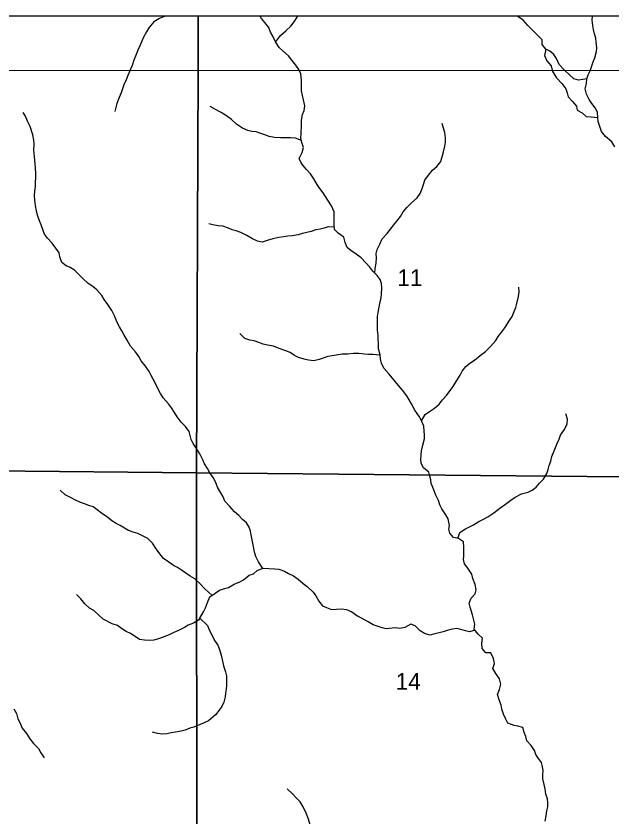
# Model space of a CAD drawing. Extents: x -10 to 158, y 8 to 33.
# Drawn here: x -6.102 to -4.618, y 20.825 to 22.818 of the extents above; entities that cross this region are included whole.
import ezdxf

# ---------------------------------------------------------------- set-up
doc = ezdxf.new("R2010")
doc.units = 0
for name, color, linetype in [('GM_X_Corporation', 7, 'Continuous'), ('GM_X_Minor_Lake', 7, 'Continuous'), ('GM_X_Minor_River', 7, 'Continuous'), ('GM_X_Section_Text', 7, 'Continuous')]:
    doc.layers.add(name, color=color, linetype=linetype)

msp = doc.modelspace()

# ---------------------------------------------------------------- linework, layer by layer
at = {"layer": 'GM_X_Corporation'}
for points in [[(-6.5893, 20.6717), (-6.0595, 20.6729), (-5.6577, 20.6646), (-5.6585, 20.2456), (-5.6615, 19.6886), (-5.4035, 19.6838), (-5.0683, 19.6778), (-4.7415, 19.6726), (-4.3178, 19.6768), (-3.8866, 19.6713), (-3.6094, 19.6717), (-3.6048, 19.1662), (-3.4794, 19.161), (-2.9914, 19.1544), (-2.9914, 22.8183), (-9.7914, 22.8183)], [(-6.5893, 20.6717), (-6.0595, 20.6729), (-5.6577, 20.6646), (-5.6585, 20.2456), (-5.6615, 19.6886), (-5.4035, 19.6838), (-5.0683, 19.6778), (-4.7415, 19.6726), (-4.3178, 19.6768), (-3.8866, 19.6713), (-3.6094, 19.6717), (-3.5966, 20.453), (-3.5964, 20.4615), (-3.5852, 21.1498), (-3.5851, 21.1507), (-3.5803, 22.8183), (-9.7914, 22.8183)]]:
    msp.add_lwpolyline(points, dxfattribs=at)
for points in [[(-5.649, 22.8183), (-6.6681, 22.8183), (-6.6691, 22.6826), (-5.6489, 22.6836)], [(-4.5907, 22.8183), (-5.649, 22.8183), (-5.6489, 22.6836), (-4.5908, 22.6828)], [(-6.6691, 22.6826), (-5.6489, 22.6836), (-5.6534, 21.6805), (-6.6779, 21.6901)], [(-4.5908, 22.6828), (-4.5923, 21.6703), (-5.6534, 21.6805), (-5.6489, 22.6836)], [(-6.6779, 21.6901), (-5.6534, 21.6805), (-5.6522, 20.6713), (-6.6871, 20.6751)], [(-4.5923, 21.6703), (-4.5996, 20.6749), (-5.6522, 20.6713), (-5.6534, 21.6805)]]:
    msp.add_lwpolyline(points, close=True, dxfattribs=at)
at = {"layer": 'GM_X_Minor_Lake'}
for points in [[(-4.783, 22.7359), (-4.7864, 22.7201), (-4.7806, 22.7065), (-4.7703, 22.694), (-4.7665, 22.68), (-4.7569, 22.6645), (-4.7435, 22.6505), (-4.7332, 22.6369), (-4.7301, 22.6271), (-4.7274, 22.6172), (-4.7164, 22.6051), (-4.7072, 22.5934), (-4.7049, 22.5836), (-4.6931, 22.5772), (-4.6828, 22.5681), (-4.6703, 22.567), (-4.6535, 22.5657)], [(-4.6535, 22.5657), (-4.6548, 22.5786), (-4.6602, 22.5895), (-4.6686, 22.6005), (-4.6755, 22.6103), (-4.6816, 22.6235), (-4.6855, 22.6371), (-4.6818, 22.6504), (-4.6815, 22.6618), (-4.691, 22.6602), (-4.702, 22.6586), (-4.7134, 22.662), (-4.7237, 22.6706), (-4.7379, 22.6842), (-4.7497, 22.6978), (-4.7566, 22.7122), (-4.7632, 22.7227), (-4.7731, 22.731), (-4.783, 22.7359)]]:
    msp.add_lwpolyline(points, dxfattribs=at)
at = {"layer": 'GM_X_Minor_River'}
msp.add_line((-5.7364, 22.8162), (-5.74, 22.8183), dxfattribs=at)
for points in [[(-5.7279, 22.8183), (-5.7358, 22.8165), (-5.7468, 22.8115), (-5.7589, 22.8035), (-5.7713, 22.7886), (-5.7777, 22.7787), (-5.7852, 22.7654), (-5.7893, 22.7559), (-5.7942, 22.7437), (-5.7987, 22.733), (-5.805, 22.7182), (-5.8088, 22.7087), (-5.8128, 22.695), (-5.817, 22.6855), (-5.8237, 22.6699), (-5.8282, 22.6593), (-5.8342, 22.6471), (-5.8375, 22.6365), (-5.8409, 22.6266), (-5.8457, 22.6155), (-5.8517, 22.6003), (-5.8535, 22.5901), (-5.8565, 22.5802)], [(-5.3929, 22.5149), (-5.3925, 22.5248), (-5.3912, 22.5483), (-5.3916, 22.5586), (-5.3887, 22.573), (-5.385, 22.5833), (-5.3835, 22.5947), (-5.3866, 22.6094), (-5.3894, 22.62), (-5.3917, 22.6322), (-5.3919, 22.6587), (-5.3932, 22.6746), (-5.3982, 22.6852), (-5.4054, 22.6962), (-5.4154, 22.7082), (-5.4238, 22.7188), (-5.438, 22.7316), (-5.4475, 22.7399), (-5.4567, 22.7542), (-5.4633, 22.7678), (-5.4686, 22.7784), (-5.4729, 22.7898), (-5.4832, 22.8019), (-5.4909, 22.812), (-5.4946, 22.8183)], [(-5.4561, 22.7534), (-5.4439, 22.7695), (-5.4307, 22.7813), (-5.4182, 22.7928), (-5.4096, 22.8042), (-5.4024, 22.8157), (-5.4012, 22.8183)], [(-4.635, 22.5184), (-4.6442, 22.5308), (-4.6496, 22.5456), (-4.6527, 22.5558), (-4.6535, 22.5657), (-4.6548, 22.5786), (-4.6602, 22.5895), (-4.6686, 22.6005), (-4.6755, 22.6103), (-4.6816, 22.6235), (-4.6855, 22.6371), (-4.6818, 22.6504), (-4.6815, 22.6618), (-4.691, 22.6602), (-4.702, 22.6586), (-4.7134, 22.662), (-4.7237, 22.6706), (-4.7379, 22.6842), (-4.7497, 22.6978), (-4.7566, 22.7122), (-4.7632, 22.7227), (-4.7731, 22.731), (-4.783, 22.7359), (-4.7926, 22.7476), (-4.7926, 22.7586), (-4.803, 22.7699), (-4.8163, 22.7827), (-4.8282, 22.7947), (-4.8397, 22.8076), (-4.8504, 22.8158), (-4.854, 22.8183)], [(-4.6815, 22.6618), (-4.6778, 22.6717), (-4.6729, 22.682), (-4.6699, 22.6919), (-4.6651, 22.704), (-4.661, 22.7139), (-4.6573, 22.7295), (-4.6558, 22.7394), (-4.6578, 22.753), (-4.6586, 22.7632), (-4.6618, 22.7738), (-4.6649, 22.7848), (-4.6664, 22.7943), (-4.6681, 22.8079), (-4.6672, 22.8183)], [(-5.3915, 22.5079), (-5.4061, 22.5137), (-5.4191, 22.5148), (-5.432, 22.5147), (-5.4441, 22.515), (-5.4589, 22.516), (-5.4719, 22.5178), (-5.4825, 22.5219), (-5.4928, 22.5253), (-5.5046, 22.5294), (-5.5156, 22.5305), (-5.5251, 22.5327), (-5.5388, 22.539), (-5.5533, 22.5488), (-5.5655, 22.5608), (-5.5785, 22.5699), (-5.5915, 22.5777), (-5.6056, 22.5856), (-5.6189, 22.5931)], [(-5.4882, 21.442), (-5.4987, 21.4583), (-5.5056, 21.4716), (-5.5087, 21.4829), (-5.5111, 21.4969), (-5.5138, 21.5094), (-5.5158, 21.5216), (-5.5182, 21.5348), (-5.5216, 21.545), (-5.5285, 21.556), (-5.5381, 21.5639), (-5.5473, 21.5741), (-5.558, 21.5835), (-5.5698, 21.5963), (-5.5821, 21.6099), (-5.5867, 21.6205), (-5.5924, 21.6307), (-5.6005, 21.6447), (-5.6055, 21.6575), (-5.6117, 21.6685), (-5.6194, 21.6806), (-5.6259, 21.6911), (-5.6335, 21.7025), (-5.637, 21.7127), (-5.6447, 21.7274), (-5.6528, 21.741), (-5.6616, 21.7531), (-5.6662, 21.7633), (-5.6686, 21.7736), (-5.6709, 21.7834), (-5.6801, 21.7955), (-5.6912, 21.8068), (-5.7011, 21.8196), (-5.708, 21.8302), (-5.715, 21.8419), (-5.723, 21.8521), (-5.736, 21.8672), (-5.7429, 21.8781), (-5.7483, 21.8887), (-5.7533, 21.8993), (-5.7606, 21.9133), (-5.766, 21.9231), (-5.771, 21.9329), (-5.7802, 21.9462), (-5.7909, 21.959), (-5.7967, 21.9699), (-5.8051, 21.982), (-5.8174, 21.996), (-5.8258, 22.0107), (-5.8327, 22.0236), (-5.8389, 22.0341), (-5.8446, 22.044), (-5.8512, 22.0564), (-5.8566, 22.0701), (-5.8639, 22.0848), (-5.8735, 22.0999), (-5.8827, 22.112), (-5.8884, 22.1222), (-5.901, 22.1358), (-5.911, 22.1448), (-5.9228, 22.1523), (-5.9362, 22.1644), (-5.9568, 22.1851), (-5.9675, 22.1915), (-5.9778, 22.1963), (-5.9885, 22.2042), (-5.9935, 22.2182), (-5.9951, 22.2285), (-6.0035, 22.2398), (-6.0123, 22.2522), (-6.0238, 22.2647), (-6.0311, 22.2745), (-6.0349, 22.2843), (-6.0399, 22.298), (-6.0442, 22.3082), (-6.0488, 22.3225), (-6.0516, 22.3328), (-6.0536, 22.3464), (-6.0555, 22.3593), (-6.0564, 22.3714), (-6.0553, 22.3821), (-6.0543, 22.3938), (-6.0536, 22.4044), (-6.0529, 22.4154), (-6.0529, 22.4261), (-6.0542, 22.4401), (-6.0546, 22.4503), (-6.0563, 22.4685), (-6.0583, 22.4848), (-6.0576, 22.4992), (-6.0584, 22.5087), (-6.0608, 22.5223), (-6.067, 22.5428), (-6.0735, 22.556), (-6.0786, 22.5685), (-6.0843, 22.5783)], [(-5.2091, 22.1778), (-5.2081, 22.1896), (-5.2059, 22.2029), (-5.2048, 22.2162), (-5.2053, 22.2268), (-5.2035, 22.237), (-5.1967, 22.25), (-5.1911, 22.2629), (-5.1779, 22.2763), (-5.1696, 22.2873), (-5.1613, 22.298), (-5.1542, 22.3075), (-5.1448, 22.3186), (-5.1384, 22.3304), (-5.1286, 22.3422), (-5.1173, 22.3525), (-5.1033, 22.3655), (-5.0965, 22.3765), (-5.0909, 22.3883), (-5.0876, 22.3982), (-5.0842, 22.4096), (-5.0752, 22.4222), (-5.0654, 22.4344), (-5.0545, 22.4436), (-5.0443, 22.4562), (-5.0376, 22.4797), (-5.0343, 22.4941), (-5.0332, 22.5044), (-5.0333, 22.5146), (-5.0349, 22.5283), (-5.0384, 22.5389), (-5.0415, 22.5502)], [(-4.9662, 21.3263), (-4.972, 21.3457), (-4.974, 21.3556), (-4.9695, 21.3677), (-4.959, 21.3788), (-4.9564, 21.3891), (-4.9595, 21.4019), (-4.9653, 21.4174), (-4.9673, 21.4277), (-4.9772, 21.4424), (-4.986, 21.4537), (-4.988, 21.464), (-4.9873, 21.4738), (-4.9874, 21.4841), (-4.9871, 21.4943), (-4.9879, 21.5087), (-5.0009, 21.5166), (-5.0127, 21.5188), (-5.0219, 21.5301), (-5.0246, 21.5399), (-5.0227, 21.5494), (-5.0266, 21.5653), (-5.0324, 21.5755), (-5.042, 21.591), (-5.0474, 21.6009), (-5.0505, 21.6111), (-5.0567, 21.6243), (-5.0624, 21.6376), (-5.0686, 21.6534), (-5.0698, 21.6629), (-5.0718, 21.6724), (-5.0749, 21.6822), (-5.0875, 21.6928), (-5.0936, 21.7037), (-5.0941, 21.7147), (-5.0938, 21.7246), (-5.0927, 21.7348), (-5.0894, 21.7496), (-5.0857, 21.7652), (-5.085, 21.7747), (-5.0858, 21.7842), (-5.0866, 21.7963), (-5.092, 21.8084), (-5.0974, 21.8194), (-5.1093, 21.836), (-5.1174, 21.8519), (-5.1235, 21.8621), (-5.1289, 21.8719), (-5.1404, 21.8859), (-5.1503, 21.8979), (-5.1614, 21.9119), (-5.1729, 21.9258), (-5.1855, 21.9398), (-5.1925, 21.953), (-5.1952, 21.964), (-5.1953, 21.9742), (-5.1999, 21.9894), (-5.2, 22.0027), (-5.2005, 22.0125), (-5.2009, 22.0228), (-5.2025, 22.0353), (-5.2026, 22.055), (-5.2024, 22.0694), (-5.2009, 22.0796), (-5.1987, 22.0891), (-5.1965, 22.1021), (-5.1935, 22.1165), (-5.1921, 22.126), (-5.1914, 22.1404), (-5.1926, 22.1518), (-5.1961, 22.1616), (-5.2034, 22.1722), (-5.2137, 22.1823), (-5.2214, 22.1925), (-5.2317, 22.2035), (-5.2428, 22.2155), (-5.2558, 22.2249), (-5.2684, 22.234), (-5.2779, 22.2419), (-5.2829, 22.2543), (-5.2864, 22.2672), (-5.3005, 22.277), (-5.3093, 22.2868), (-5.3106, 22.2978), (-5.3102, 22.308), (-5.3099, 22.3179), (-5.3104, 22.3308), (-5.3169, 22.3455), (-5.3258, 22.3599), (-5.3373, 22.378), (-5.348, 22.392), (-5.3549, 22.4025), (-5.3607, 22.4131), (-5.3691, 22.4248), (-5.3798, 22.4365), (-5.3913, 22.4505), (-5.3975, 22.4637), (-5.3903, 22.4782), (-5.387, 22.4907), (-5.3905, 22.5032), (-5.3929, 22.5149)], [(-4.611, 22.4922), (-4.619, 22.5047), (-4.635, 22.5184)], [(-5.31, 22.2924), (-5.3253, 22.2935), (-5.3352, 22.29), (-5.345, 22.2877), (-5.356, 22.2853), (-5.3678, 22.2819), (-5.389, 22.2764), (-5.3996, 22.2733), (-5.4144, 22.2706), (-5.4254, 22.2697), (-5.4353, 22.2685), (-5.4478, 22.2662), (-5.4626, 22.2634), (-5.4774, 22.2591), (-5.4895, 22.2553), (-5.5009, 22.2575), (-5.5135, 22.2631), (-5.5276, 22.2713), (-5.5424, 22.2788), (-5.5542, 22.2829), (-5.5641, 22.2859), (-5.5736, 22.29), (-5.5877, 22.2948), (-5.5991, 22.2955), (-5.6124, 22.2977), (-5.6227, 22.3007)], [(-5.0929, 21.8101), (-5.0834, 21.8259), (-5.0702, 21.8351), (-5.06, 21.8416), (-5.049, 21.8516), (-5.0404, 21.8622), (-5.0302, 21.8729), (-5.0215, 21.8851), (-5.014, 21.895), (-5.0061, 21.9076), (-4.9967, 21.924), (-4.9915, 21.9335), (-4.9828, 21.9453), (-4.9723, 21.9537), (-4.9605, 21.961), (-4.9469, 21.9725), (-4.9337, 21.9828), (-4.9213, 21.995), (-4.9081, 22.0099), (-4.9017, 22.0202), (-4.8926, 22.0316), (-4.8851, 22.0415), (-4.8754, 22.0571), (-4.8671, 22.0701), (-4.8618, 22.0819), (-4.8581, 22.0925), (-4.8551, 22.102), (-4.8511, 22.1199), (-4.85, 22.1309), (-4.8501, 22.1426)], [(-5.1953, 21.9731), (-5.2143, 21.9749), (-5.2245, 21.9752), (-5.2344, 21.9755), (-5.2488, 21.9773), (-5.2621, 21.9772), (-5.2762, 21.976), (-5.2906, 21.9755), (-5.3149, 21.9716), (-5.3259, 21.97), (-5.338, 21.9657), (-5.3475, 21.9626), (-5.3607, 21.9595), (-5.374, 21.9606), (-5.3847, 21.9635), (-5.3987, 21.9676), (-5.4086, 21.9729), (-5.4197, 21.98), (-5.4304, 21.9841), (-5.4475, 21.99), (-5.4612, 21.9956), (-5.4764, 21.9986), (-5.4874, 22.0008), (-5.4981, 22.0053), (-5.5095, 22.009), (-5.5205, 22.0108), (-5.5323, 22.0149), (-5.5449, 22.0277)], [(-5.0022, 21.5168), (-4.9976, 21.5318), (-4.9836, 21.541), (-4.973, 21.5456), (-4.9631, 21.551), (-4.9503, 21.559), (-4.9386, 21.5648), (-4.9276, 21.5709), (-4.9125, 21.5805), (-4.8977, 21.592), (-4.8834, 21.6023), (-4.8705, 21.6119), (-4.8596, 21.6195), (-4.8437, 21.628), (-4.827, 21.6323), (-4.8171, 21.6373), (-4.8069, 21.6445), (-4.799, 21.6544), (-4.7889, 21.6644), (-4.781, 21.6785), (-4.7776, 21.6887), (-4.7746, 21.6982), (-4.7705, 21.7092), (-4.768, 21.7214), (-4.7624, 21.7351), (-4.756, 21.7514), (-4.7496, 21.764), (-4.7463, 21.7739), (-4.7365, 21.7884), (-4.7301, 21.8021), (-4.7291, 21.8142), (-4.7334, 21.8274)], [(-5.6144, 21.3751), (-5.6323, 21.3911), (-5.643, 21.4032), (-5.6575, 21.416), (-5.6685, 21.4227), (-5.6907, 21.4377), (-5.7002, 21.4445), (-5.7101, 21.4498), (-5.7223, 21.4576), (-5.7349, 21.4667), (-5.7468, 21.4821), (-5.7548, 21.4935), (-5.7629, 21.5052), (-5.7739, 21.5165), (-5.7873, 21.5236), (-5.7991, 21.5292), (-5.8109, 21.5325), (-5.8223, 21.5366), (-5.8322, 21.5423), (-5.8429, 21.549), (-5.8528, 21.5543), (-5.8635, 21.561), (-5.8738, 21.5693), (-5.8894, 21.5798), (-5.9005, 21.5885), (-5.91, 21.5952), (-5.9207, 21.5993), (-5.9321, 21.6027), (-5.9431, 21.6072), (-5.9546, 21.6124), (-5.9668, 21.6191), (-5.9797, 21.6259), (-5.9923, 21.6368)], [(-5.645, 21.3183), (-5.6357, 21.3342), (-5.6304, 21.3441), (-5.626, 21.3574), (-5.6196, 21.3715), (-5.6067, 21.3803), (-5.5958, 21.3883), (-5.5859, 21.3914), (-5.5734, 21.3949), (-5.559, 21.403), (-5.5454, 21.4087), (-5.5356, 21.4141), (-5.522, 21.4256), (-5.5114, 21.4283), (-5.5016, 21.4371), (-5.4868, 21.4425), (-5.4727, 21.4422), (-5.4591, 21.4415), (-5.4484, 21.4401), (-5.4343, 21.4352), (-5.4237, 21.4292), (-5.4115, 21.4233), (-5.4, 21.415), (-5.3874, 21.4045), (-5.3775, 21.3973), (-5.3626, 21.3834), (-5.3561, 21.3736), (-5.3484, 21.3603), (-5.3396, 21.3486), (-5.3293, 21.3445), (-5.3168, 21.3401), (-5.3046, 21.3409), (-5.2921, 21.3414), (-5.2796, 21.3395), (-5.2662, 21.3343), (-5.251, 21.323)], [(-5.8854, 21.3155), (-5.8972, 21.3264), (-5.9087, 21.337), (-5.9194, 21.3429), (-5.9308, 21.3539), (-5.9412, 21.3663), (-5.9515, 21.3773)], [(-4.7846, 20.8123), (-4.7825, 20.8256), (-4.7807, 20.8386), (-4.7785, 20.8481), (-4.7783, 20.8579), (-4.7791, 20.8678), (-4.7831, 20.8799), (-4.7847, 20.8928), (-4.7871, 20.9041), (-4.7903, 20.9177), (-4.7908, 20.928), (-4.7898, 20.9378), (-4.7911, 20.9485), (-4.7942, 20.959), (-4.8011, 20.9688), (-4.8077, 20.979), (-4.8112, 20.9888), (-4.8201, 21.0012), (-4.8304, 21.0125), (-4.8332, 21.0235), (-4.8371, 21.0337), (-4.8407, 21.0462), (-4.8525, 21.0494), (-4.8624, 21.0512), (-4.878, 21.0564), (-4.8838, 21.0685), (-4.8884, 21.079), (-4.8924, 21.0919), (-4.894, 21.1017), (-4.8991, 21.1146), (-4.9034, 21.1278), (-4.8982, 21.1404), (-4.895, 21.1541), (-4.8985, 21.1669), (-4.9078, 21.1801), (-4.9155, 21.1925), (-4.9107, 21.2051), (-4.9132, 21.218), (-4.9205, 21.2315), (-4.9326, 21.2318), (-4.9415, 21.2431), (-4.9428, 21.2563), (-4.941, 21.2685), (-4.9518, 21.2786), (-4.9614, 21.2907), (-4.9596, 21.3032), (-4.9662, 21.3263)], [(-5.645, 21.3183), (-5.6481, 21.313), (-5.6606, 21.3058), (-5.6734, 21.3007), (-5.6832, 21.2953), (-5.6975, 21.2879), (-5.7092, 21.2829), (-5.7213, 21.277), (-5.7454, 21.2677), (-5.7594, 21.2637), (-5.77, 21.2629), (-5.7825, 21.2631), (-5.7951, 21.2652), (-5.8081, 21.2746), (-5.8176, 21.2802), (-5.8283, 21.285), (-5.8401, 21.2928), (-5.8501, 21.2999), (-5.8626, 21.3043), (-5.8854, 21.3155)], [(-5.645, 21.3183), (-5.6256, 21.2997), (-5.6213, 21.2891), (-5.6136, 21.2752), (-5.6085, 21.2627), (-5.5997, 21.2514), (-5.5954, 21.2405), (-5.5918, 21.2261), (-5.589, 21.2151), (-5.5855, 21.1996), (-5.5804, 21.1845), (-5.5783, 21.1743), (-5.5782, 21.1648), (-5.5785, 21.1515), (-5.5795, 21.1413), (-5.5805, 21.1318), (-5.5815, 21.1219), (-5.5848, 21.1093), (-5.59, 21.0983), (-5.5967, 21.0887), (-5.6057, 21.0776), (-5.6233, 21.0626), (-5.6339, 21.0572), (-5.6441, 21.0533), (-5.6595, 21.0471), (-5.6694, 21.0439), (-5.6811, 21.0393), (-5.6913, 21.0365), (-5.7049, 21.0341), (-5.7159, 21.0324), (-5.7268, 21.03), (-5.7367, 21.0295), (-5.7503, 21.0313), (-5.7629, 21.0346)], [(-4.9595, 21.2883), (-4.9734, 21.2841), (-4.9829, 21.2866), (-4.9951, 21.2899), (-5.005, 21.2928), (-5.0156, 21.2912), (-5.0288, 21.2873), (-5.0386, 21.2845), (-5.0492, 21.2817), (-5.0594, 21.279), (-5.0723, 21.2762), (-5.0852, 21.2798), (-5.0963, 21.2869), (-5.1089, 21.2993), (-5.1196, 21.303), (-5.1339, 21.2948), (-5.1471, 21.2928), (-5.1566, 21.2938), (-5.1661, 21.2937), (-5.1809, 21.2917), (-5.1911, 21.2942), (-5.2029, 21.2986), (-5.2128, 21.3019), (-5.2258, 21.3094), (-5.251, 21.323)], [(-6.1078, 21.0923), (-6.1016, 21.0809), (-6.098, 21.0673), (-6.0918, 21.0564), (-6.0871, 21.0443), (-6.0767, 21.0308), (-6.0682, 21.0176), (-6.0586, 21.0059), (-6.0464, 20.9932), (-6.0405, 20.983), (-6.0321, 20.9702)], [(-5.3399, 20.6716), (-5.3401, 20.6913), (-5.3429, 20.7015), (-5.3461, 20.7182), (-5.3496, 20.728), (-5.3509, 20.742), (-5.351, 20.7527), (-5.3523, 20.7659), (-5.3562, 20.7784), (-5.3613, 20.7893), (-5.3698, 20.8033), (-5.3745, 20.8176), (-5.38, 20.8328), (-5.3877, 20.8479), (-5.3947, 20.8611), (-5.4047, 20.8708), (-5.4143, 20.8806), (-5.4273, 20.8929)]]:
    msp.add_lwpolyline(points, dxfattribs=at)

# ---------------------------------------------------------------- texts
at = {"layer": 'GM_X_Section_Text'}
for s, p in [('11', (-5.1528, 22.1455)), ('14', (-5.1569, 21.1399))]:
    msp.add_text(s, height=0.04186, rotation=0, dxfattribs=at).set_placement(p)

doc.saveas('drawing.dxf')
